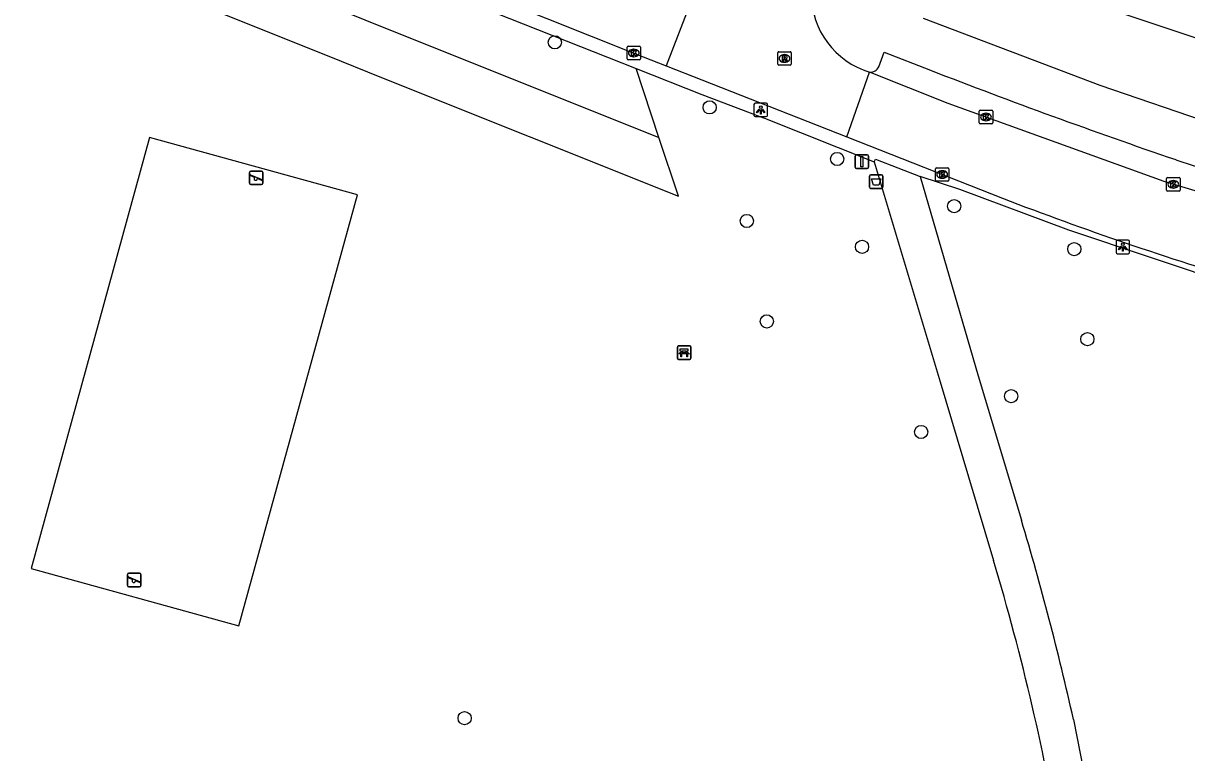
# Model space of a CAD drawing. Extents: x 161696 to 162377, y 380761 to 381673.
# Drawn here: x 161949.7 to 162036, y 380908.2 to 380962.2 of the extents above; entities that cross this region are included whole.
import ezdxf

# ---------------------------------------------------------------- set-up
doc = ezdxf.new("R2010")
doc.units = 0
for name, color, linetype in [('IMGEO_Afvalbak', 7, 'Continuous'), ('IMGEO_Bank', 7, 'Continuous'), ('IMGEO_Boom', 7, 'Continuous'), ('IMGEO_Groenvoorziening', 7, 'Continuous'), ('IMGEO_Kolk', 7, 'Continuous'), ('IMGEO_Lichtpunt', 7, 'Continuous'), ('IMGEO_Pand', 7, 'Continuous'), ('IMGEO_Rijbaan_lokaal_open', 7, 'Continuous'), ('IMGEO_Rioolput', 7, 'Continuous'), ('IMGEO_Speelvoorziening', 7, 'Continuous'), ('IMGEO_Verkeersbordpaal', 7, 'Continuous'), ('IMGEO_Voetpad_gesloten', 7, 'Continuous'), ('IMGEO_Voetpad_open', 7, 'Continuous')]:
    doc.layers.add(name, color=color, linetype=linetype)

msp = doc.modelspace()

# ---------------------------------------------------------------- linework, layer by layer
at = {"layer": 'IMGEO_Afvalbak'}
for p, q in [((162012.441, 380950.106), (162012.441, 380950.906)), ((162012.441, 380950.906), (162012.441, 380950.106)), ((162012.541, 380951.006), (162013.331, 380951.006)), ((162013.331, 380951.006), (162012.541, 380951.006)), ((162013.431, 380950.906), (162013.431, 380950.106)), ((162013.431, 380950.106), (162013.431, 380950.906)), ((162013.331, 380950.006), (162012.541, 380950.006)), ((162012.541, 380950.006), (162013.331, 380950.006))]:
    msp.add_line(p, q, dxfattribs=at)
msp.add_lwpolyline([(162012.584, 380950.72), (162013.288, 380950.72), (162013.139, 380950.25), (162012.733, 380950.25), (162012.584, 380950.72)], dxfattribs=at)
for centre, start, end in [((162012.541, 380950.906), 90, 180), ((162012.541, 380950.906), 90, 180), ((162013.331, 380950.906), 0, 90), ((162013.331, 380950.906), 360, 90), ((162012.541, 380950.106), 180, 270), ((162012.541, 380950.106), 180, 270), ((162013.331, 380950.106), 270, 0), ((162013.331, 380950.106), 270, 0)]:
    msp.add_arc(centre, 0.1, start, end, dxfattribs=at)
at = {"layer": 'IMGEO_Bank'}
for p, q in [((161998.193, 380937.409), (161998.193, 380938.25)), ((161998.193, 380938.25), (161998.193, 380937.409)), ((161998.268, 380938.334), (161999.109, 380938.334)), ((161999.109, 380938.334), (161998.268, 380938.334)), ((161998.502, 380937.84), (161998.502, 380937.946)), ((161998.546, 380937.946), (161998.546, 380937.84)), ((161998.834, 380937.952), (161998.552, 380937.952)), ((161998.552, 380937.834), (161998.834, 380937.834)), ((161998.84, 380937.84), (161998.84, 380937.946)), ((161998.884, 380937.946), (161998.884, 380937.84)), ((161999.193, 380938.259), (161999.193, 380937.418)), ((161999.193, 380937.418), (161999.193, 380938.259)), ((161999.118, 380937.334), (161998.277, 380937.334)), ((161998.277, 380937.334), (161999.118, 380937.334)), ((161998.89, 380937.732), (161998.497, 380937.732))]:
    msp.add_line(p, q, dxfattribs=at)
for points in [[(161998.44, 380937.732), (161998.298, 380937.732), (161998.41, 380937.834), (161998.496, 380937.834)], [(161998.496, 380937.952), (161998.41, 380937.952), (161998.41, 380938.113), (161998.973, 380938.113), (161998.973, 380937.952), (161998.89, 380937.952)], [(161998.89, 380937.834), (161998.973, 380937.834), (161999.085, 380937.732), (161998.946, 380937.732)], [(161998.49, 380937.725), (161998.49, 380937.518), (161998.447, 380937.518), (161998.447, 380937.725)], [(161998.94, 380937.725), (161998.94, 380937.518), (161998.896, 380937.518), (161998.896, 380937.725)]]:
    msp.add_lwpolyline(points, dxfattribs=at)
for centre, radius, start, end in [((161998.271, 380938.256), 0.0779, 92.4484, 184.28452), ((161998.271, 380938.256), 0.0779, 92.4484, 184.28452), ((161998.495, 380937.945), 0.00671, 2.89567, 87.10433), ((161998.495, 380937.841), 0.00671, 272.89567, 357.10433), ((161998.552, 380937.945), 0.00671, 92.89567, 177.10433), ((161998.552, 380937.841), 0.00671, 182.89567, 267.10433), ((161998.834, 380937.945), 0.00671, 2.89567, 87.10433), ((161998.834, 380937.841), 0.00671, 272.89567, 357.10433), ((161998.891, 380937.945), 0.00671, 92.89567, 177.10433), ((161998.891, 380937.841), 0.00671, 182.89567, 267.10433), ((161999.115, 380938.256), 0.0779, 2.4484, 94.28452), ((161999.115, 380938.256), 0.0779, 2.4484, 94.28452), ((161998.271, 380937.412), 0.0779, 182.4484, 274.28452), ((161998.271, 380937.412), 0.0779, 182.4484, 274.28452), ((161998.44, 380937.725), 0.00671, 2.89567, 87.10433), ((161998.497, 380937.725), 0.00671, 92.89567, 177.10433), ((161998.889, 380937.725), 0.00671, 2.89567, 87.10433), ((161998.946, 380937.725), 0.00671, 92.89567, 177.10433), ((161999.115, 380937.412), 0.0779, 272.4484, 4.28452), ((161999.115, 380937.412), 0.0779, 272.4484, 4.28452)]:
    msp.add_arc(centre, radius, start, end, dxfattribs=at)
at = {"layer": 'IMGEO_Boom'}
for centre in [(161989.103, 380960.834), (162000.582, 380956.014), (162010.038, 380952.185), (162018.72, 380948.684), (162003.338, 380947.594), (162011.887, 380945.679), (162027.632, 380945.507), (162004.821, 380940.147), (162028.602, 380938.827), (162022.954, 380934.607), (162016.267, 380931.953), (161982.411, 380910.737)]:
    msp.add_circle(centre, 0.489, dxfattribs=at)
at = {"layer": 'IMGEO_Groenvoorziening'}
for points in [[(161949.741, 380973.571), (161949.675, 380968.888), (161952.35, 380967.817), (161972.334, 380959.806), (161976.13, 380958.282), (161998.268, 380949.439), (161996.826, 380953.786)], [(161953.242, 380973.561), (161953.209, 380971.244), (161996.826, 380953.786)], [(161996.826, 380953.786), (161995.135, 380958.886)], [(161950.249, 380921.822), (161965.675, 380917.576), (161974.47, 380949.523), (161959.043, 380953.77), (161950.249, 380921.822)]]:
    msp.add_lwpolyline(points, dxfattribs=at)
at = {"layer": 'IMGEO_Kolk'}
for p, q in [((161994.457, 380959.616), (161994.457, 380960.468)), ((161994.532, 380960.542), (161995.384, 380960.542)), ((161994.945, 380960.322), (161994.97, 380960.322)), ((161995.458, 380960.468), (161995.458, 380959.616)), ((161995.384, 380959.542), (161994.532, 380959.542)), ((161994.968, 380959.762), (161994.943, 380959.762)), ((162020.577, 380954.872), (162020.577, 380955.724)), ((162020.652, 380955.798), (162021.504, 380955.798)), ((162021.065, 380955.578), (162021.09, 380955.578)), ((162021.578, 380955.724), (162021.578, 380954.872)), ((162021.504, 380954.798), (162020.652, 380954.798)), ((162021.088, 380955.018), (162021.063, 380955.018)), ((162017.333, 380950.611), (162017.333, 380951.463)), ((162017.408, 380951.537), (162018.26, 380951.537)), ((162017.844, 380950.757), (162017.819, 380950.757)), ((162017.821, 380951.317), (162017.846, 380951.317)), ((162018.334, 380951.463), (162018.334, 380950.611)), ((162034.55, 380950.808), (162035.402, 380950.808)), ((162018.26, 380950.537), (162017.408, 380950.537)), ((162034.475, 380949.882), (162034.475, 380950.734)), ((162034.986, 380950.028), (162034.961, 380950.028)), ((162034.963, 380950.588), (162034.988, 380950.588)), ((162035.476, 380950.734), (162035.476, 380949.882)), ((162035.402, 380949.808), (162034.55, 380949.808))]:
    msp.add_line(p, q, dxfattribs=at)
for points in [[(161994.457, 380959.616), (161994.457, 380960.468)], [(161994.532, 380960.542), (161995.384, 380960.542)], [(161995.458, 380960.468), (161995.458, 380959.616)], [(161995.384, 380959.542), (161994.532, 380959.542)], [(161994.778, 380960.242), (161994.901, 380960.242), (161994.901, 380960.091), (161995.031, 380960.242), (161995.195, 380960.242), (161995.049, 380960.091), (161995.202, 380959.842), (161995.05, 380959.842), (161994.965, 380960.006), (161994.901, 380959.939), (161994.901, 380959.842), (161994.778, 380959.842), (161994.778, 380960.242)], [(162020.577, 380954.872), (162020.577, 380955.724)], [(162020.652, 380955.798), (162021.504, 380955.798)], [(162020.898, 380955.498), (162021.021, 380955.498), (162021.021, 380955.347), (162021.151, 380955.498), (162021.315, 380955.498), (162021.169, 380955.347), (162021.322, 380955.098), (162021.17, 380955.098), (162021.085, 380955.262), (162021.021, 380955.195), (162021.021, 380955.098), (162020.898, 380955.098), (162020.898, 380955.498)], [(162021.578, 380955.724), (162021.578, 380954.872)], [(162021.504, 380954.798), (162020.652, 380954.798)], [(162017.333, 380950.611), (162017.333, 380951.463)], [(162017.408, 380951.537), (162018.26, 380951.537)], [(162017.654, 380951.237), (162017.777, 380951.237), (162017.777, 380951.086), (162017.907, 380951.237), (162018.071, 380951.237), (162017.925, 380951.086), (162018.078, 380950.837), (162017.926, 380950.837), (162017.841, 380951.001), (162017.777, 380950.934), (162017.777, 380950.837), (162017.654, 380950.837), (162017.654, 380951.237)], [(162018.334, 380951.463), (162018.334, 380950.611)], [(162034.55, 380950.808), (162035.402, 380950.808)], [(162018.26, 380950.537), (162017.408, 380950.537)], [(162034.475, 380949.882), (162034.475, 380950.734)], [(162034.796, 380950.508), (162034.919, 380950.508), (162034.919, 380950.357), (162035.049, 380950.508), (162035.213, 380950.508), (162035.067, 380950.357), (162035.22, 380950.108), (162035.068, 380950.108), (162034.983, 380950.272), (162034.919, 380950.205), (162034.919, 380950.108), (162034.796, 380950.108), (162034.796, 380950.508)], [(162035.476, 380950.734), (162035.476, 380949.882)], [(162035.402, 380949.808), (162034.55, 380949.808)]]:
    msp.add_lwpolyline(points, dxfattribs=at)
for centre, start, end in [((161994.534, 380960.466), 91.55205, 178.44795), ((161994.534, 380960.466), 91.55205, 178.44795), ((161995.382, 380960.466), 1.55205, 88.44795), ((161995.382, 380960.466), 1.55205, 88.44795), ((161994.534, 380959.618), 181.55205, 268.44795), ((161994.534, 380959.618), 181.55205, 268.44795), ((161995.382, 380959.618), 271.55205, 358.44795), ((161995.382, 380959.618), 271.55205, 358.44795), ((162020.654, 380955.722), 91.55205, 178.44795), ((162020.654, 380955.722), 91.55205, 178.44795), ((162021.502, 380955.722), 1.55205, 88.44795), ((162021.502, 380955.722), 1.55205, 88.44795), ((162020.654, 380954.874), 181.55205, 268.44795), ((162020.654, 380954.874), 181.55205, 268.44795), ((162021.502, 380954.874), 271.55205, 358.44795), ((162021.502, 380954.874), 271.55205, 358.44795), ((162017.41, 380951.461), 91.55205, 178.44795), ((162017.41, 380951.461), 91.55205, 178.44795), ((162018.258, 380951.461), 1.55205, 88.44795), ((162018.258, 380951.461), 1.55205, 88.44795), ((162034.552, 380950.732), 91.55205, 178.44795), ((162034.552, 380950.732), 91.55205, 178.44795), ((162035.4, 380950.732), 1.55205, 88.44795), ((162035.4, 380950.732), 1.55205, 88.44795), ((162017.41, 380950.613), 181.55205, 268.44795), ((162017.41, 380950.613), 181.55205, 268.44795), ((162018.258, 380950.613), 271.55205, 358.44795), ((162018.258, 380950.613), 271.55205, 358.44795), ((162034.552, 380949.884), 181.55205, 268.44795), ((162034.552, 380949.884), 181.55205, 268.44795), ((162035.4, 380949.884), 271.55205, 358.44795), ((162035.4, 380949.884), 271.55205, 358.44795)]:
    msp.add_arc(centre, 0.0765, start, end, dxfattribs=at)
for centre, major_axis, ratio, start_param, end_param in [((161994.944, 380960.042), (-0.387, 0.002), 0.722429, 4.712389, 7.853982), ((161994.969, 380960.042), (-0.39, 0.002), 0.717154, 1.570796, 4.712389), ((162021.064, 380955.298), (-0.387, 0.002), 0.722429, 4.712389, 7.853982), ((162021.089, 380955.298), (-0.39, 0.002), 0.717154, 1.570796, 4.712389), ((162017.82, 380951.037), (-0.387, 0.002), 0.722429, 4.712389, 7.853982), ((162017.845, 380951.037), (-0.39, 0.002), 0.717154, 1.570796, 4.712389), ((162034.962, 380950.308), (-0.387, 0.002), 0.722429, 4.712389, 7.853982), ((162034.987, 380950.308), (-0.39, 0.002), 0.717154, 1.570796, 4.712389)]:
    msp.add_ellipse(centre, major_axis=major_axis, ratio=ratio, start_param=start_param, end_param=end_param, dxfattribs=at)
at = {"layer": 'IMGEO_Lichtpunt'}
for p, q in [((162003.874, 380956.225), (162003.874, 380955.418)), ((162003.874, 380956.225), (162003.874, 380955.418)), ((162004.776, 380956.32), (162003.968, 380956.32)), ((162004.776, 380956.32), (162003.968, 380956.32)), ((162004.87, 380955.418), (162004.87, 380956.225)), ((162004.87, 380955.418), (162004.87, 380956.225)), ((162003.968, 380955.324), (162004.776, 380955.324)), ((162003.968, 380955.324), (162004.776, 380955.324)), ((162030.73, 380946.067), (162030.73, 380945.26)), ((162030.73, 380946.067), (162030.73, 380945.26)), ((162031.632, 380946.162), (162030.824, 380946.162)), ((162031.632, 380946.162), (162030.824, 380946.162)), ((162031.726, 380945.26), (162031.726, 380946.067)), ((162031.726, 380945.26), (162031.726, 380946.067)), ((162030.824, 380945.166), (162031.632, 380945.166)), ((162030.824, 380945.166), (162031.632, 380945.166))]:
    msp.add_line(p, q, dxfattribs=at)
for points in [[(162004.248, 380955.889), (162004.287, 380955.861), (162004.099, 380955.599), (162004.061, 380955.626), (162004.248, 380955.889)], [(162004.35, 380955.841), (162004.397, 380955.841), (162004.397, 380955.519), (162004.35, 380955.519), (162004.35, 380955.841)], [(162004.46, 380955.861), (162004.498, 380955.888), (162004.685, 380955.626), (162004.646, 380955.598), (162004.46, 380955.861)], [(162031.104, 380945.731), (162031.143, 380945.703), (162030.955, 380945.441), (162030.917, 380945.468), (162031.104, 380945.731)], [(162031.206, 380945.683), (162031.253, 380945.683), (162031.253, 380945.361), (162031.206, 380945.361), (162031.206, 380945.683)], [(162031.316, 380945.703), (162031.354, 380945.73), (162031.541, 380945.468), (162031.502, 380945.44), (162031.316, 380945.703)]]:
    msp.add_lwpolyline(points, dxfattribs=at)
for centre in [(162004.373, 380956.023), (162031.229, 380945.865)]:
    msp.add_circle(centre, 0.0994, dxfattribs=at)
for centre, start, end in [((162003.968, 380956.225), 90, 180), ((162003.968, 380956.225), 90, 180), ((162004.776, 380956.225), 0, 90), ((162004.776, 380956.225), 0, 90), ((162003.968, 380955.418), 180, 270), ((162003.968, 380955.418), 180, 270), ((162004.776, 380955.418), 270, 0), ((162004.776, 380955.418), 270, 360), ((162030.824, 380946.067), 90, 180), ((162030.824, 380946.067), 90, 180), ((162031.632, 380946.067), 0, 90), ((162031.632, 380946.067), 0, 90), ((162030.824, 380945.26), 180, 270), ((162030.824, 380945.26), 180, 270), ((162031.632, 380945.26), 270, 0), ((162031.632, 380945.26), 270, 360)]:
    msp.add_arc(centre, 0.0946, start, end, dxfattribs=at)
at = {"layer": 'IMGEO_Pand'}
msp.add_lwpolyline([(162036.746, 380961.108), (162030.947, 380963.054)], dxfattribs=at)
at = {"layer": 'IMGEO_Rijbaan_lokaal_open'}
for points in [[(161959.048, 380974.354), (161995.08, 380959.99), (161997.359, 380959.087)], [(161999.285, 380964.117), (161997.359, 380959.087)], [(161997.359, 380959.087), (162000, 380958.041), (162010.753, 380953.818)], [(162010.753, 380953.818), (162012.438, 380958.632)], [(162061.904, 380942.435), (162053.339, 380944.791), (162034.3, 380950.52), (162018.278, 380956.309), (162012.438, 380958.632)], [(162010.753, 380953.818), (162022.315, 380949.277)]]:
    msp.add_lwpolyline(points, dxfattribs=at)
for centre, radius, start, end in [((162014.175, 380964.431), 6.054, 180.10588, 253.32921), ((162112.885, 381184.508), 252.065, 248.94208, 253.37372)]:
    msp.add_arc(centre, radius, start, end, dxfattribs=at)
at = {"layer": 'IMGEO_Rioolput'}
for p, q in [((162005.633, 380959.213), (162005.633, 380960.065)), ((162005.708, 380960.139), (162006.56, 380960.139)), ((162006.121, 380959.919), (162006.146, 380959.919)), ((162006.634, 380960.065), (162006.634, 380959.213)), ((162006.56, 380959.139), (162005.708, 380959.139)), ((162006.144, 380959.359), (162006.119, 380959.359))]:
    msp.add_line(p, q, dxfattribs=at)
for points in [[(162005.633, 380959.213), (162005.633, 380960.065)], [(162005.708, 380960.139), (162006.56, 380960.139)], [(162006.222, 380959.837), (162005.97, 380959.839), (162005.97, 380959.439)], [(162005.97, 380959.439), (162006.094, 380959.439), (162006.094, 380959.601), (162006.105, 380959.601)], [(162006.148, 380959.758), (162006.094, 380959.758), (162006.094, 380959.677)], [(162006.094, 380959.677), (162006.146, 380959.677)], [(162006.152, 380959.572), (162006.223, 380959.439), (162006.363, 380959.439), (162006.298, 380959.565)], [(162006.634, 380960.065), (162006.634, 380959.213)], [(162006.56, 380959.139), (162005.708, 380959.139)]]:
    msp.add_lwpolyline(points, dxfattribs=at)
for centre, radius, start, end in [((162005.71, 380960.063), 0.0765, 91.55205, 178.44795), ((162005.71, 380960.063), 0.0765, 91.55205, 178.44795), ((162006.104, 380959.548), 0.0533, 26.02933, 88.69889), ((162006.13, 380959.866), 0.19, 274.7715, 282.96867), ((162006.154, 380959.662), 0.0964, 77.00612, 93.18647), ((162006.168, 380959.719), 0.0378, 276.66336, 79.67722), ((162006.221, 380959.727), 0.109, 350.36119, 89.41601), ((162006.219, 380959.727), 0.112, 277.58423, 350.98172), ((162006.203, 380959.512), 0.108, 29.51342, 73.79051), ((162006.558, 380960.063), 0.0765, 1.55205, 88.44795), ((162006.558, 380960.063), 0.0765, 1.55205, 88.44795), ((162005.71, 380959.215), 0.0765, 181.55205, 268.44795), ((162005.71, 380959.215), 0.0765, 181.55205, 268.44795), ((162006.558, 380959.215), 0.0765, 271.55205, 358.44795), ((162006.558, 380959.215), 0.0765, 271.55205, 358.44795)]:
    msp.add_arc(centre, radius, start, end, dxfattribs=at)
for centre, major_axis, ratio, start_param, end_param in [((162006.12, 380959.639), (-0.387, 0.002), 0.722429, 4.712389, 7.853982), ((162006.145, 380959.639), (-0.39, 0.002), 0.717154, 1.570796, 4.712389)]:
    msp.add_ellipse(centre, major_axis=major_axis, ratio=ratio, start_param=start_param, end_param=end_param, dxfattribs=at)
at = {"layer": 'IMGEO_Speelvoorziening'}
for p, q in [((161966.452, 380950.391), (161966.452, 380951.191)), ((161966.452, 380951.191), (161966.452, 380950.391)), ((161966.835, 380950.819), (161966.496, 380950.956)), ((161966.521, 380951.016), (161967.397, 380950.663)), ((161966.552, 380951.291), (161967.342, 380951.291)), ((161967.342, 380951.291), (161966.552, 380951.291)), ((161967.442, 380951.191), (161967.442, 380950.391)), ((161967.442, 380950.391), (161967.442, 380951.191)), ((161967.342, 380950.291), (161966.552, 380950.291)), ((161966.552, 380950.291), (161967.342, 380950.291)), ((161967.373, 380950.603), (161967.033, 380950.74)), ((161957.505, 380921.48), (161958.295, 380921.48)), ((161958.295, 380921.48), (161957.505, 380921.48)), ((161957.405, 380920.58), (161957.405, 380921.38)), ((161957.405, 380921.38), (161957.405, 380920.58)), ((161957.788, 380921.008), (161957.449, 380921.145)), ((161957.474, 380921.205), (161958.35, 380920.852)), ((161958.326, 380920.792), (161957.986, 380920.929)), ((161958.395, 380921.38), (161958.395, 380920.58)), ((161958.395, 380920.58), (161958.395, 380921.38)), ((161958.295, 380920.48), (161957.505, 380920.48)), ((161957.505, 380920.48), (161958.295, 380920.48))]:
    msp.add_line(p, q, dxfattribs=at)
for centre, radius, start, end in [((161966.552, 380951.191), 0.1, 90, 180), ((161966.552, 380951.191), 0.1, 90, 180), ((161966.509, 380950.986), 0.0327, 68.07798, 248.07798), ((161966.914, 380950.729), 0.12, 130.99278, 5.16318), ((161967.342, 380951.191), 0.1, 0, 90), ((161967.342, 380951.191), 0.1, 360, 90), ((161966.552, 380950.391), 0.1, 180, 270), ((161966.552, 380950.391), 0.1, 180, 270), ((161967.342, 380950.391), 0.1, 270, 0), ((161967.342, 380950.391), 0.1, 270, 0), ((161967.385, 380950.633), 0.0327, 248.07798, 68.07798), ((161957.505, 380921.38), 0.1, 90, 180), ((161957.505, 380921.38), 0.1, 90, 180), ((161958.295, 380921.38), 0.1, 0, 90), ((161958.295, 380921.38), 0.1, 360, 90), ((161957.505, 380920.58), 0.1, 180, 270), ((161957.505, 380920.58), 0.1, 180, 270), ((161957.462, 380921.175), 0.0327, 68.07798, 248.07798), ((161957.867, 380920.918), 0.12, 130.99278, 5.16318), ((161958.295, 380920.58), 0.1, 270, 0), ((161958.295, 380920.58), 0.1, 270, 0), ((161958.338, 380920.822), 0.0327, 248.07798, 68.07798)]:
    msp.add_arc(centre, radius, start, end, dxfattribs=at)
at = {"layer": 'IMGEO_Verkeersbordpaal'}
for p, q in [((162011.469, 380952.487), (162012.259, 380952.487)), ((162012.259, 380952.487), (162011.469, 380952.487)), ((162011.369, 380951.587), (162011.369, 380952.387)), ((162011.369, 380952.387), (162011.369, 380951.587)), ((162012.359, 380952.387), (162012.359, 380951.587)), ((162012.359, 380951.587), (162012.359, 380952.387)), ((162012.259, 380951.487), (162011.469, 380951.487)), ((162011.469, 380951.487), (162012.259, 380951.487))]:
    msp.add_line(p, q, dxfattribs=at)
msp.add_lwpolyline([(162011.789, 380952.362), (162011.939, 380952.362), (162011.939, 380951.612), (162011.789, 380951.612), (162011.789, 380952.362)], dxfattribs=at)
for centre, start, end in [((162011.469, 380952.387), 90, 180), ((162011.469, 380952.387), 90, 180), ((162012.259, 380952.387), 0, 90), ((162012.259, 380952.387), 360, 90), ((162011.469, 380951.587), 180, 270), ((162011.469, 380951.587), 180, 270), ((162012.259, 380951.587), 270, 0), ((162012.259, 380951.587), 270, 0)]:
    msp.add_arc(centre, 0.1, start, end, dxfattribs=at)
at = {"layer": 'IMGEO_Voetpad_gesloten'}
for points in [[(162012.798, 380951.974), (162012.879, 380952.169), (162016.187, 380950.879)], [(162012.798, 380951.974), (162017.678, 380935.669), (162019.787, 380928.622), (162021.642, 380922.423)], [(162016.187, 380950.879), (162020.497, 380936.116), (162023.709, 380925.409)], [(162027.567, 380910.642), (162028.802, 380904.336)]]:
    msp.add_lwpolyline(points, dxfattribs=at)
for centre, radius, start, end in [((161817.734, 380863.709), 215.018, 12.60778, 16.67567), ((161850.32, 380871.091), 178.846, 9.53887, 16.67941)]:
    msp.add_arc(centre, radius, start, end, dxfattribs=at)
at = {"layer": 'IMGEO_Voetpad_open'}
for points in [[(161956.227, 380973.198), (161962.366, 380970.919), (161962.683, 380971.744), (161995.135, 380958.886)], [(162016.411, 380962.617), (162029.526, 380957.667), (162046.576, 380951.828), (162059.92, 380947.792)], [(162013.137, 380959.028), (162013.539, 380960.109), (162016.955, 380958.769)], [(161995.135, 380958.886), (162000, 380956.958), (162004.315, 380955.34), (162004.658, 380955.204), (162012.798, 380951.974)], [(162068.195, 380934.657), (162067.071, 380934.956), (162065.948, 380935.257), (162061.896, 380936.412), (162040.395, 380942.542), (162039.555, 380942.781), (162027.215, 380946.916), (162019.13, 380949.919), (162016.187, 380950.879)]]:
    msp.add_lwpolyline(points, dxfattribs=at)
for centre, radius, start, end in [((162012.534, 380959.278), 0.653, 261.56792, 337.49723), ((162185.047, 381391.842), 464.55, 248.78683, 251.17724), ((162192.94, 381422.171), 495.81, 251.44478, 253.20277)]:
    msp.add_arc(centre, radius, start, end, dxfattribs=at)

doc.saveas('drawing.dxf')
